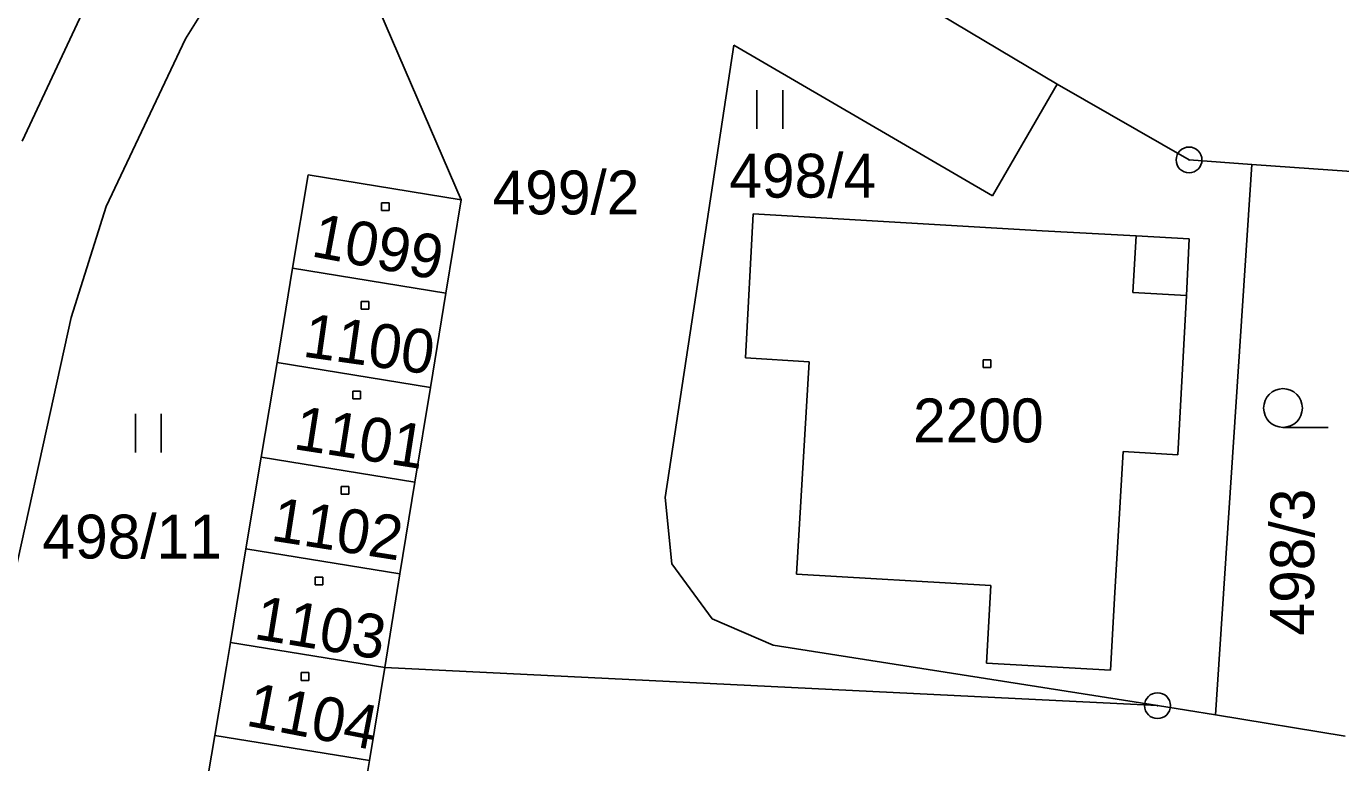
# Model space of a CAD drawing. Extents: x -795483 to -789093, y -1112258 to -1108741.
# Drawn here: x -791045 to -790994.1, y -1110524.6 to -1110496.1 of the extents above; entities that cross this region are included whole.
import ezdxf

# ---------------------------------------------------------------- set-up
doc = ezdxf.new("R2010")
doc.units = 0
for name, color, linetype in [('Vrstva 1', 7, 'Continuous'), ('Vrstva 14', 7, 'Continuous'), ('Vrstva 15', 7, 'Continuous'), ('Vrstva 2', 7, 'Continuous'), ('Vrstva 23', 7, 'Continuous'), ('Vrstva 25', 7, 'Continuous'), ('Vrstva 28', 7, 'Continuous')]:
    doc.layers.add(name, color=color, linetype=linetype)

msp = doc.modelspace()

# ---------------------------------------------------------------- linework, layer by layer
at = {"layer": 'Vrstva 1'}
for p, q in [((-791016.58, -1110491.47), (-791005.11, -1110498.31)), ((-791041.81, -1110493.27), (-791045.2, -1110500.52)), ((-791032, -1110494), (-791028.2, -1110502.79)), ((-791038.88, -1110496.56), (-791038.17, -1110495.42)), ((-791041.95, -1110503.05), (-791038.88, -1110496.56)), ((-791020.3, -1110514.33), (-791017.64, -1110496.8)), ((-791007.62, -1110502.64), (-791017.64, -1110496.8)), ((-791005.11, -1110498.31), (-791007.62, -1110502.64)), ((-791000, -1110501.25), (-791005.11, -1110498.31)), ((-791000, -1110501.25), (-790997.57, -1110501.42)), ((-790997.57, -1110501.42), (-790998.98, -1110522.75)), ((-790992.19, -1110501.8), (-790997.57, -1110501.42)), ((-791034.12, -1110501.82), (-791034.73, -1110505.44)), ((-791028.2, -1110502.79), (-791034.12, -1110501.82)), ((-791043.3, -1110507.35), (-791041.95, -1110503.05)), ((-791028.79, -1110506.41), (-791028.2, -1110502.79)), ((-791016.89, -1110503.34), (-791017.18, -1110508.92)), ((-791016.89, -1110503.34), (-791005.69, -1110503.99)), ((-791005.69, -1110503.99), (-791002.05, -1110504.19)), ((-790999.99, -1110504.31), (-791002.05, -1110504.19)), ((-790999.99, -1110504.31), (-791000.1, -1110506.5)), ((-791034.73, -1110505.44), (-791035.33, -1110509.1)), ((-791028.79, -1110506.41), (-791034.73, -1110505.44)), ((-791029.39, -1110510.07), (-791028.79, -1110506.41)), ((-791000.44, -1110512.67), (-791000.1, -1110506.5)), ((-791050.29, -1110539.01), (-791043.3, -1110507.35)), ((-791035.33, -1110509.1), (-791035.94, -1110512.76)), ((-791029.39, -1110510.07), (-791035.33, -1110509.1)), ((-791017.18, -1110508.92), (-791014.71, -1110509.07)), ((-791014.71, -1110509.07), (-791015.21, -1110517.3)), ((-791029.99, -1110513.73), (-791029.39, -1110510.07)), ((-791035.94, -1110512.76), (-791036.54, -1110516.31)), ((-791029.99, -1110513.73), (-791035.94, -1110512.76)), ((-791002.55, -1110512.55), (-791002.87, -1110518.01)), ((-791000.44, -1110512.67), (-791002.55, -1110512.55)), ((-791030.57, -1110517.28), (-791029.99, -1110513.73)), ((-791020.04, -1110516.89), (-791020.3, -1110514.33)), ((-791036.54, -1110516.31), (-791037.14, -1110519.94)), ((-791030.57, -1110517.28), (-791036.54, -1110516.31)), ((-791031.16, -1110520.91), (-791030.57, -1110517.28)), ((-791018.48, -1110519.02), (-791020.04, -1110516.89)), ((-791015.21, -1110517.3), (-791007.68, -1110517.73)), ((-791007.68, -1110517.73), (-791007.85, -1110520.74)), ((-791003.04, -1110521.01), (-791002.87, -1110518.01)), ((-791016.11, -1110520.05), (-791018.48, -1110519.02)), ((-791037.14, -1110519.94), (-791037.29, -1110520.87)), ((-791031.16, -1110520.91), (-791037.14, -1110519.94)), ((-791001.22, -1110522.39), (-791016.11, -1110520.05)), ((-791037.29, -1110520.87), (-791037.74, -1110523.54)), ((-791031.75, -1110524.51), (-791031.16, -1110520.91)), ((-791001.22, -1110522.39), (-791031.16, -1110520.91)), ((-791007.85, -1110520.74), (-791003.04, -1110521.01)), ((-791001.22, -1110522.39), (-790998.98, -1110522.75)), ((-790993.95, -1110523.57), (-790998.98, -1110522.75)), ((-791037.74, -1110523.54), (-791038.35, -1110527.18)), ((-791031.75, -1110524.51), (-791037.74, -1110523.54)), ((-791032.34, -1110528.15), (-791031.75, -1110524.51))]:
    msp.add_line(p, q, dxfattribs=at)
at = {"layer": 'Vrstva 2'}
for p, q in [((-791002.18, -1110506.38), (-791002.05, -1110504.19)), ((-791000.1, -1110506.5), (-791002.18, -1110506.38))]:
    msp.add_line(p, q, dxfattribs=at)
at = {"layer": 'Vrstva 23'}
for p, q in [((-791016.74, -1110500.05), (-791016.74, -1110498.55)), ((-791015.74, -1110498.55), (-791015.74, -1110500.05)), ((-791040.82, -1110512.58), (-791040.82, -1110511.08)), ((-791039.82, -1110511.08), (-791039.82, -1110512.58)), ((-790996.36, -1110511.61), (-790994.61, -1110511.61))]:
    msp.add_line(p, q, dxfattribs=at)
msp.add_circle((-790996.36, -1110510.86), 0.75, dxfattribs=at)
at = {"layer": 'Vrstva 25'}
for p, q in [((-791031.29, -1110502.91), (-791030.99, -1110502.91)), ((-791031.29, -1110503.21), (-791031.29, -1110502.91)), ((-791030.99, -1110502.91), (-791030.99, -1110503.21)), ((-791030.99, -1110503.21), (-791031.29, -1110503.21)), ((-791032.07, -1110506.73), (-791031.77, -1110506.73)), ((-791032.07, -1110507.03), (-791032.07, -1110506.73)), ((-791031.77, -1110507.03), (-791032.07, -1110507.03)), ((-791031.77, -1110506.73), (-791031.77, -1110507.03)), ((-791007.98, -1110508.99), (-791007.68, -1110508.99)), ((-791007.98, -1110509.29), (-791007.98, -1110508.99)), ((-791007.68, -1110508.99), (-791007.68, -1110509.29)), ((-791007.68, -1110509.29), (-791007.98, -1110509.29)), ((-791032.4, -1110510.21), (-791032.1, -1110510.21)), ((-791032.4, -1110510.51), (-791032.4, -1110510.21)), ((-791032.1, -1110510.21), (-791032.1, -1110510.51)), ((-791032.1, -1110510.51), (-791032.4, -1110510.51)), ((-791032.85, -1110513.9), (-791032.55, -1110513.9)), ((-791032.85, -1110514.2), (-791032.85, -1110513.9)), ((-791032.55, -1110514.2), (-791032.85, -1110514.2)), ((-791032.55, -1110513.9), (-791032.55, -1110514.2)), ((-791033.86, -1110517.41), (-791033.56, -1110517.41)), ((-791033.86, -1110517.71), (-791033.86, -1110517.41)), ((-791033.56, -1110517.71), (-791033.86, -1110517.71)), ((-791033.56, -1110517.41), (-791033.56, -1110517.71)), ((-791034.4, -1110521.11), (-791034.1, -1110521.11)), ((-791034.4, -1110521.41), (-791034.4, -1110521.11)), ((-791034.1, -1110521.41), (-791034.4, -1110521.41)), ((-791034.1, -1110521.11), (-791034.1, -1110521.41))]:
    msp.add_line(p, q, dxfattribs=at)
at = {"layer": 'Vrstva 28'}
for centre, radius in [((-791000, -1110501.25), 0.5), ((-791000, -1110501.25), 0.01), ((-791001.22, -1110522.39), 0.5), ((-791001.22, -1110522.39), 0.01)]:
    msp.add_circle(centre, radius, dxfattribs=at)

# ---------------------------------------------------------------- texts
at = {"layer": 'Vrstva 14'}
for s, p in [('498/4', (-791017.81, -1110502.71)), ('499/2', (-791026.98, -1110503.36)), ('498/11', (-791044.42, -1110516.69))]:
    msp.add_text(s, height=1.7, dxfattribs=at).set_placement(p)
msp.add_text('498/3', height=1.7, rotation=89.738, dxfattribs=at).set_placement((-790995.165, -1110519.676))
at = {"layer": 'Vrstva 15'}
for s, rotation, p in [('1099', 349.3573, (-791034.052, -1110504.974)), ('1100', 351.9646, (-791034.377, -1110508.863)), ('1101', 351.1388, (-791034.739, -1110512.444)), ('1102', 351.1238, (-791035.612, -1110515.988)), ('1103', 350.6761, (-791036.269, -1110519.796)), ('1104', 349.0775, (-791036.583, -1110523.152))]:
    msp.add_text(s, height=1.7, rotation=rotation, dxfattribs=at).set_placement(p)
msp.add_text('2200', height=1.7, dxfattribs=at).set_placement((-791010.69, -1110512.19))

doc.saveas('drawing.dxf')
